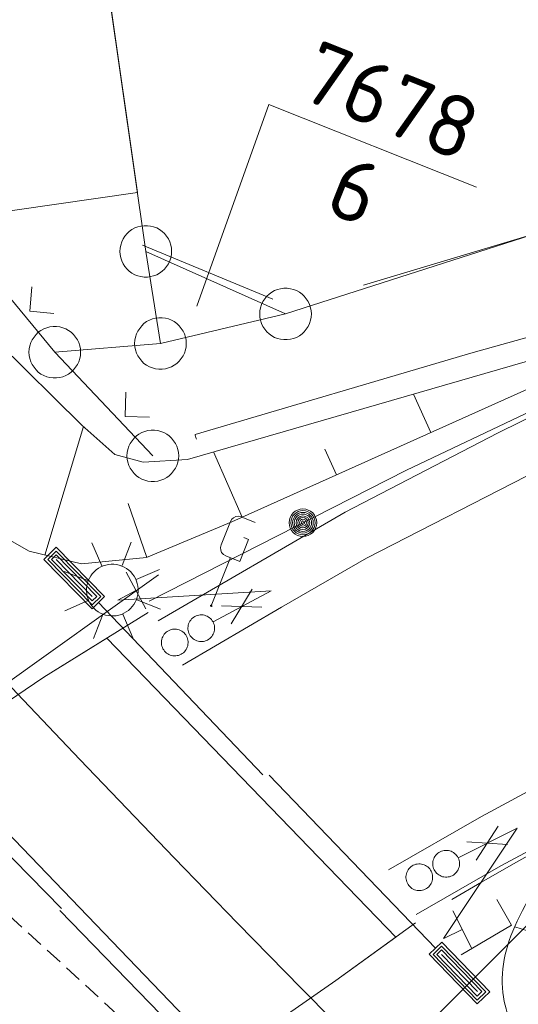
# Model space of a CAD drawing. Header units: metres. Extents: x 3425540 to 3446143, y 5432760 to 5444637.
# Tile 284 of 656: x 3440752 to 3440766, y 5438428 to 5438457. Entities that reach past the tile are written whole.
import ezdxf
from ezdxf.enums import TextEntityAlignment as Align

# ---------------------------------------------------------------- set-up
doc = ezdxf.new("R2010")
doc.units = ezdxf.units.M
doc.linetypes.add('DASHED', pattern=[0.75, 0.5, -0.25])
for name, color, linetype, lineweight in [('B_Bestand', 9, 'Continuous', 18), ('B_Böschung', 9, 'Continuous', 18), ('B_Flurgrenzen', 9, 'Continuous', 18), ('B_Gleisachse', 9, 'Continuous', 25), ('Bestand_Neu_Strecke 3443', 9, 'Continuous', 18)]:
    doc.layers.add(name, color=color, linetype=linetype, lineweight=lineweight)
doc.styles.get("Standard").update_dxf_attribs({"font": 'isocpeur.ttf'})

msp = doc.modelspace()

# ---------------------------------------------------------------- linework, layer by layer
at = {"layer": 'B_Bestand'}
for p, q in [((3440752.882, 5438446.993), (3440749.052, 5438451.612)), ((3440759.205, 5438448.53), (3440755.421, 5438450.094)), ((3440752.219, 5438448.889), (3440752.154, 5438448.185)), ((3440752.154, 5438448.185), (3440752.858, 5438448.119)), ((3440755.725, 5438443.991), (3440752.882, 5438446.993)), ((3440754.939, 5438445.839), (3440754.92, 5438445.132)), ((3440754.92, 5438445.132), (3440755.627, 5438445.113)), ((3440757.703, 5438441.407), (3440757.973, 5438442.086)), ((3440757.973, 5438442.086), (3440758.013, 5438442.154)), ((3440758.013, 5438442.154), (3440758.068, 5438442.196)), ((3440758.068, 5438442.196), (3440758.135, 5438442.234)), ((3440758.135, 5438442.234), (3440758.217, 5438442.239)), ((3440758.217, 5438442.239), (3440758.286, 5438442.221)), ((3440758.286, 5438442.221), (3440758.693, 5438442.059)), ((3440754.246, 5438440.799), (3440753.952, 5438441.473)), ((3440754.834, 5438440.809), (3440755.101, 5438441.491)), ((3440758.498, 5438441.567), (3440758.245, 5438440.931)), ((3440758.363, 5438441.621), (3440758.498, 5438441.567)), ((3440757.685, 5438441.33), (3440757.703, 5438441.407)), ((3440757.697, 5438441.261), (3440757.685, 5438441.33)), ((3440757.719, 5438441.187), (3440757.697, 5438441.261)), ((3440757.775, 5438441.128), (3440757.719, 5438441.187)), ((3440752.921, 5438440.984), (3440753.969, 5438439.917)), ((3440757.418, 5438439.646), (3440757.973, 5438441.04)), ((3440757.84, 5438441.093), (3440757.775, 5438441.128)), ((3440758.245, 5438440.931), (3440757.84, 5438441.093)), ((3440753.839, 5438440.375), (3440753.157, 5438440.643)), ((3440755.52, 5438439.558), (3440754.953, 5438440.615)), ((3440755.246, 5438440.406), (3440755.92, 5438440.7)), ((3440745.389, 5438433.047), (3440755.892, 5438440.541)), ((3440755.236, 5438440.087), (3440754.708, 5438439.803)), ((3440754.708, 5438439.804), (3440759.157, 5438440.081)), ((3440759.156, 5438440.081), (3440757.471, 5438439.177)), ((3440758.608, 5438440.122), (3440757.995, 5438439.123)), ((3440753.853, 5438439.799), (3440753.175, 5438439.494)), ((3440755.257, 5438439.818), (3440755.949, 5438439.546)), ((3440754.145, 5438439.737), (3440758.918, 5438434.746)), ((3440757.428, 5438439.67), (3440757.394, 5438439.656)), ((3440757.394, 5438439.656), (3440757.408, 5438439.621)), ((3440757.397, 5438439.653), (3440757.402, 5438439.659)), ((3440757.399, 5438439.646), (3440757.413, 5438439.663)), ((3440757.402, 5438439.659), (3440757.399, 5438439.646)), ((3440757.403, 5438439.637), (3440757.422, 5438439.665)), ((3440757.413, 5438439.663), (3440757.403, 5438439.637)), ((3440757.407, 5438439.628), (3440757.427, 5438439.667)), ((3440757.422, 5438439.665), (3440757.407, 5438439.628)), ((3440757.408, 5438439.621), (3440757.443, 5438439.636)), ((3440757.427, 5438439.667), (3440757.409, 5438439.623)), ((3440757.409, 5438439.623), (3440757.431, 5438439.658)), ((3440757.431, 5438439.658), (3440757.418, 5438439.626)), ((3440757.418, 5438439.626), (3440757.435, 5438439.649)), ((3440757.443, 5438439.636), (3440757.428, 5438439.67)), ((3440757.435, 5438439.649), (3440757.428, 5438439.631)), ((3440757.428, 5438439.631), (3440757.437, 5438439.641)), ((3440757.437, 5438439.641), (3440757.436, 5438439.634)), ((3440757.436, 5438439.634), (3440757.44, 5438439.637)), ((3440758.887, 5438439.602), (3440757.715, 5438439.644)), ((3440755.588, 5438439.452), (3440752.568, 5438437.574)), ((3440754.277, 5438439.391), (3440754.005, 5438438.698)), ((3440754.853, 5438439.406), (3440755.143, 5438438.721)), ((3440752.568, 5438437.574), (3440754.392, 5438438.708)), ((3440754.392, 5438438.708), (3440762.772, 5438430.042)), ((3440751.147, 5438436.624), (3440752.568, 5438437.574)), ((3440748.205, 5438435.835), (3440753.08, 5438430.869)), ((3440757.633, 5438426.708), (3440749.28, 5438435.382)), ((3440763.922, 5438429.721), (3440759.102, 5438434.734)), ((3440764.159, 5438429.999), (3440766.289, 5438433.2)), ((3440766.288, 5438433.2), (3440764.579, 5438432.343)), ((3440765.741, 5438433.256), (3440765.101, 5438432.274)), ((3440766.006, 5438432.728), (3440764.836, 5438432.802)), ((3440757.877, 5438425.837), (3440753.029, 5438430.819)), ((3440764.965, 5438429.731), (3440764.427, 5438430.804)), ((3440761.03, 5438428.782), (3440763.346, 5438430.457)), ((3440764.696, 5438430.267), (3440764.16, 5438429.999)), ((3440762.772, 5438430.042), (3440761.03, 5438428.782)), ((3440765.138, 5438428.465), (3440764.097, 5438429.539)), ((3440761.03, 5438428.782), (3440759.632, 5438427.809))]:
    msp.add_line(p, q, dxfattribs=at)
for points in [[(3440755.276, 5438451.621), (3440753.6, 5438463.38), (3440745.777, 5438462.266), (3440746.77, 5438455.298), (3440749.886, 5438455.742)], [(3440815.329, 5438460.527), (3440812.549, 5438459.684), (3440809.666, 5438458.83), (3440806.768, 5438457.934), (3440803.878, 5438457.057), (3440800.942, 5438456.157), (3440798.074, 5438455.261), (3440795.187, 5438454.366), (3440792.294, 5438453.476), (3440789.374, 5438452.554), (3440786.537, 5438451.648), (3440783.659, 5438450.672), (3440780.793, 5438449.632), (3440777.966, 5438448.562), (3440775.148, 5438447.407), (3440772.384, 5438446.173), (3440769.655, 5438444.907), (3440766.94, 5438443.591), (3440761.92, 5438441.024), (3440759.458, 5438439.603), (3440756.584, 5438437.923)], [(3440793.137, 5438457.39), (3440789.797, 5438456.606), (3440779.479, 5438453.872), (3440768.502, 5438450.938), (3440761.836, 5438448.94)], [(3440749.886, 5438455.742), (3440750.569, 5438450.95), (3440755.276, 5438451.621)], [(3440756.988, 5438444.477), (3440756.983, 5438444.496), (3440756.954, 5438444.592), (3440756.949, 5438444.611), (3440764.95, 5438446.967), (3440774.74, 5438449.704), (3440780.464, 5438451.313), (3440784.405, 5438452.28), (3440786.84, 5438452.92), (3440786.845, 5438452.901), (3440786.871, 5438452.804), (3440786.876, 5438452.785)], [(3440782.952, 5438451.777), (3440779.489, 5438450.69), (3440774.817, 5438448.892), (3440769.862, 5438446.682), (3440765.721, 5438444.644), (3440761.303, 5438442.361), (3440755.876, 5438439.208)], [(3440755.623, 5438439.782), (3440763.077, 5438443.579), (3440770.335, 5438447.011), (3440777.953, 5438450.245)], [(3440762.564, 5438431.993), (3440765.26, 5438433.539), (3440767.944, 5438434.992), (3440770.646, 5438436.351), (3440773.404, 5438437.668), (3440776.126, 5438438.932), (3440778.908, 5438440.152), (3440781.734, 5438441.27), (3440784.584, 5438442.358), (3440787.384, 5438443.394), (3440790.21, 5438444.463), (3440792.077, 5438445.222), (3440792.086, 5438445.223)], [(3440792.422, 5438443.696), (3440792.431, 5438443.673), (3440790.558, 5438442.952), (3440787.761, 5438441.919), (3440784.83, 5438440.847), (3440782.254, 5438439.84), (3440779.425, 5438438.724), (3440776.535, 5438437.47), (3440773.945, 5438436.268), (3440771.171, 5438434.926), (3440768.706, 5438433.656), (3440765.82, 5438432.11), (3440763.365, 5438430.702)], [(3440752.565, 5438440.987), (3440753.966, 5438439.561), (3440754.325, 5438439.914), (3440752.925, 5438441.34), (3440752.565, 5438440.987)], [(3440752.676, 5438440.986), (3440753.967, 5438439.672), (3440754.214, 5438439.915), (3440752.924, 5438441.229), (3440752.676, 5438440.986)], [(3440752.788, 5438440.985), (3440753.968, 5438439.784), (3440754.103, 5438439.916), (3440752.923, 5438441.118), (3440752.788, 5438440.985)], [(3440754.823, 5438440.797), (3440754.749, 5438440.822), (3440754.672, 5438440.839), (3440754.594, 5438440.848), (3440754.516, 5438440.848), (3440754.438, 5438440.84), (3440754.361, 5438440.825), (3440754.286, 5438440.801), (3440754.214, 5438440.769), (3440754.146, 5438440.731), (3440754.082, 5438440.685), (3440754.023, 5438440.633), (3440753.97, 5438440.575), (3440753.924, 5438440.512), (3440753.884, 5438440.444), (3440753.851, 5438440.373), (3440753.826, 5438440.299), (3440753.809, 5438440.222), (3440753.801, 5438440.144), (3440753.8, 5438440.065), (3440753.808, 5438439.987), (3440753.823, 5438439.91), (3440753.847, 5438439.835), (3440753.879, 5438439.763), (3440753.917, 5438439.695), (3440753.963, 5438439.631), (3440754.015, 5438439.573), (3440754.073, 5438439.519), (3440754.136, 5438439.473), (3440754.204, 5438439.433), (3440754.275, 5438439.401), (3440754.35, 5438439.376), (3440754.426, 5438439.359), (3440754.504, 5438439.35), (3440754.583, 5438439.349), (3440754.661, 5438439.357), (3440754.738, 5438439.373), (3440754.813, 5438439.397), (3440754.885, 5438439.428), (3440754.953, 5438439.467), (3440755.017, 5438439.512), (3440755.076, 5438439.564), (3440755.129, 5438439.622), (3440755.175, 5438439.685), (3440755.215, 5438439.753), (3440755.247, 5438439.825), (3440755.272, 5438439.899), (3440755.289, 5438439.976), (3440755.298, 5438440.054), (3440755.299, 5438440.132), (3440755.291, 5438440.21), (3440755.275, 5438440.287), (3440755.251, 5438440.362), (3440755.22, 5438440.434), (3440755.181, 5438440.502), (3440755.136, 5438440.566), (3440755.084, 5438440.625), (3440755.026, 5438440.678), (3440754.963, 5438440.724), (3440754.895, 5438440.764), (3440754.823, 5438440.797)], [(3440756.946, 5438439.335), (3440756.911, 5438439.314), (3440756.879, 5438439.29), (3440756.849, 5438439.262), (3440756.823, 5438439.231), (3440756.8, 5438439.198), (3440756.78, 5438439.162), (3440756.764, 5438439.125), (3440756.753, 5438439.086), (3440756.745, 5438439.046), (3440756.742, 5438439.006), (3440756.742, 5438438.965), (3440756.747, 5438438.925), (3440756.757, 5438438.886), (3440756.77, 5438438.847), (3440756.788, 5438438.81), (3440756.809, 5438438.776), (3440756.833, 5438438.744), (3440756.861, 5438438.714), (3440756.891, 5438438.687), (3440756.925, 5438438.664), (3440756.961, 5438438.645), (3440756.998, 5438438.629), (3440757.037, 5438438.617), (3440757.077, 5438438.61), (3440757.117, 5438438.606), (3440757.157, 5438438.607), (3440757.198, 5438438.612), (3440757.237, 5438438.622), (3440757.275, 5438438.635), (3440757.312, 5438438.652), (3440757.347, 5438438.673), (3440757.379, 5438438.698), (3440757.408, 5438438.725), (3440757.435, 5438438.756), (3440757.458, 5438438.79), (3440757.478, 5438438.825), (3440757.494, 5438438.862), (3440757.505, 5438438.901), (3440757.513, 5438438.941), (3440757.516, 5438438.982), (3440757.516, 5438439.022), (3440757.51, 5438439.062), (3440757.501, 5438439.102), (3440757.488, 5438439.14), (3440757.47, 5438439.177), (3440757.449, 5438439.212), (3440757.425, 5438439.244), (3440757.397, 5438439.273), (3440757.367, 5438439.3), (3440757.333, 5438439.323), (3440757.297, 5438439.343), (3440757.26, 5438439.358), (3440757.221, 5438439.37), (3440757.181, 5438439.378), (3440757.141, 5438439.381), (3440757.101, 5438439.38), (3440757.06, 5438439.375), (3440757.021, 5438439.366), (3440756.983, 5438439.352), (3440756.946, 5438439.335)], [(3440756.178, 5438438.923), (3440756.143, 5438438.902), (3440756.111, 5438438.878), (3440756.081, 5438438.85), (3440756.054, 5438438.819), (3440756.031, 5438438.786), (3440756.012, 5438438.75), (3440755.996, 5438438.713), (3440755.984, 5438438.674), (3440755.977, 5438438.634), (3440755.973, 5438438.593), (3440755.974, 5438438.553), (3440755.979, 5438438.513), (3440755.989, 5438438.474), (3440756.002, 5438438.435), (3440756.019, 5438438.398), (3440756.04, 5438438.364), (3440756.065, 5438438.331), (3440756.092, 5438438.302), (3440756.123, 5438438.275), (3440756.156, 5438438.252), (3440756.192, 5438438.233), (3440756.23, 5438438.217), (3440756.268, 5438438.205), (3440756.308, 5438438.198), (3440756.348, 5438438.194), (3440756.389, 5438438.195), (3440756.429, 5438438.2), (3440756.469, 5438438.209), (3440756.507, 5438438.223), (3440756.544, 5438438.24), (3440756.578, 5438438.261), (3440756.611, 5438438.286), (3440756.641, 5438438.314), (3440756.667, 5438438.344), (3440756.69, 5438438.377), (3440756.709, 5438438.413), (3440756.725, 5438438.45), (3440756.737, 5438438.489), (3440756.744, 5438438.529), (3440756.748, 5438438.57), (3440756.747, 5438438.61), (3440756.742, 5438438.65), (3440756.733, 5438438.69), (3440756.719, 5438438.728), (3440756.702, 5438438.765), (3440756.681, 5438438.8), (3440756.657, 5438438.832), (3440756.629, 5438438.861), (3440756.598, 5438438.888), (3440756.565, 5438438.911), (3440756.529, 5438438.93), (3440756.492, 5438438.946), (3440756.453, 5438438.958), (3440756.413, 5438438.965), (3440756.373, 5438438.969), (3440756.332, 5438438.968), (3440756.292, 5438438.963), (3440756.252, 5438438.954), (3440756.214, 5438438.94), (3440756.178, 5438438.923)], [(3440764.401, 5438431.131), (3440765.255, 5438431.632), (3440766.114, 5438432.126), (3440766.976, 5438432.613), (3440767.842, 5438433.093), (3440768.713, 5438433.566), (3440769.586, 5438434.032), (3440770.464, 5438434.491), (3440771.345, 5438434.943), (3440771.702, 5438435.123)], [(3440764.058, 5438432.515), (3440764.023, 5438432.495), (3440763.99, 5438432.472), (3440763.96, 5438432.445), (3440763.932, 5438432.415), (3440763.908, 5438432.382), (3440763.888, 5438432.347), (3440763.871, 5438432.31), (3440763.858, 5438432.272), (3440763.85, 5438432.232), (3440763.845, 5438432.192), (3440763.845, 5438432.151), (3440763.849, 5438432.111), (3440763.857, 5438432.071), (3440763.869, 5438432.033), (3440763.885, 5438431.995), (3440763.906, 5438431.96), (3440763.929, 5438431.927), (3440763.956, 5438431.897), (3440763.986, 5438431.87), (3440764.018, 5438431.846), (3440764.054, 5438431.825), (3440764.091, 5438431.808), (3440764.129, 5438431.795), (3440764.169, 5438431.787), (3440764.209, 5438431.782), (3440764.249, 5438431.782), (3440764.29, 5438431.786), (3440764.33, 5438431.794), (3440764.368, 5438431.807), (3440764.405, 5438431.823), (3440764.441, 5438431.843), (3440764.474, 5438431.866), (3440764.504, 5438431.893), (3440764.532, 5438431.923), (3440764.555, 5438431.956), (3440764.576, 5438431.991), (3440764.593, 5438432.028), (3440764.605, 5438432.066), (3440764.614, 5438432.106), (3440764.619, 5438432.146), (3440764.619, 5438432.187), (3440764.615, 5438432.227), (3440764.607, 5438432.267), (3440764.595, 5438432.305), (3440764.578, 5438432.343), (3440764.558, 5438432.378), (3440764.535, 5438432.411), (3440764.508, 5438432.441), (3440764.478, 5438432.469), (3440764.445, 5438432.493), (3440764.41, 5438432.513), (3440764.373, 5438432.53), (3440764.335, 5438432.543), (3440764.295, 5438432.551), (3440764.255, 5438432.556), (3440764.214, 5438432.556), (3440764.174, 5438432.552), (3440764.134, 5438432.544), (3440764.095, 5438432.532), (3440764.058, 5438432.515)], [(3440763.279, 5438432.125), (3440763.244, 5438432.105), (3440763.211, 5438432.081), (3440763.18, 5438432.054), (3440763.153, 5438432.024), (3440763.129, 5438431.991), (3440763.108, 5438431.957), (3440763.092, 5438431.92), (3440763.079, 5438431.881), (3440763.07, 5438431.842), (3440763.066, 5438431.801), (3440763.066, 5438431.761), (3440763.069, 5438431.72), (3440763.078, 5438431.681), (3440763.09, 5438431.642), (3440763.106, 5438431.604), (3440763.126, 5438431.569), (3440763.15, 5438431.537), (3440763.176, 5438431.506), (3440763.207, 5438431.479), (3440763.239, 5438431.455), (3440763.274, 5438431.434), (3440763.311, 5438431.417), (3440763.35, 5438431.405), (3440763.389, 5438431.396), (3440763.43, 5438431.392), (3440763.47, 5438431.391), (3440763.511, 5438431.395), (3440763.55, 5438431.403), (3440763.589, 5438431.416), (3440763.626, 5438431.432), (3440763.661, 5438431.452), (3440763.694, 5438431.476), (3440763.725, 5438431.503), (3440763.752, 5438431.533), (3440763.776, 5438431.565), (3440763.796, 5438431.6), (3440763.813, 5438431.637), (3440763.826, 5438431.675), (3440763.835, 5438431.715), (3440763.839, 5438431.756), (3440763.84, 5438431.796), (3440763.836, 5438431.837), (3440763.828, 5438431.876), (3440763.815, 5438431.915), (3440763.799, 5438431.952), (3440763.779, 5438431.987), (3440763.755, 5438432.02), (3440763.728, 5438432.051), (3440763.698, 5438432.078), (3440763.666, 5438432.102), (3440763.63, 5438432.122), (3440763.593, 5438432.139), (3440763.555, 5438432.152), (3440763.515, 5438432.161), (3440763.475, 5438432.165), (3440763.435, 5438432.166), (3440763.395, 5438432.162), (3440763.354, 5438432.153), (3440763.316, 5438432.141), (3440763.279, 5438432.125)], [(3440764.671, 5438429.53), (3440766.13, 5438430.389), (3440765.701, 5438431.138)], [(3440765.494, 5438428.46), (3440764.103, 5438429.895), (3440763.741, 5438429.545), (3440765.132, 5438428.109), (3440765.494, 5438428.46)], [(3440765.382, 5438428.461), (3440764.101, 5438429.784), (3440763.852, 5438429.543), (3440765.134, 5438428.221), (3440765.382, 5438428.461)], [(3440765.271, 5438428.463), (3440764.099, 5438429.673), (3440763.964, 5438429.541), (3440765.135, 5438428.332), (3440765.271, 5438428.463)]]:
    msp.add_lwpolyline(points, dxfattribs=at)
for radius in [0.4, 0.35, 0.3, 0.25, 0.2, 0.15, 0.1, 0.05]:
    msp.add_circle((3440760.078, 5438442.052), radius, dxfattribs=at)
at = {"layer": 'B_Böschung'}
for p, q in [((3440756.732, 5438443.885), (3440771.678, 5438448.208)), ((3440758.013, 5438442.075), (3440771.678, 5438448.208)), ((3440751.192, 5438447.321), (3440753.667, 5438444.882)), ((3440763.786, 5438444.666), (3440763.286, 5438445.781)), ((3440753.667, 5438444.882), (3440754.627, 5438444.033)), ((3440752.589, 5438441.116), (3440753.718, 5438444.837)), ((3440754.627, 5438444.033), (3440755.44, 5438443.811)), ((3440758.312, 5438442.209), (3440757.483, 5438444.102)), ((3440761.049, 5438443.438), (3440760.713, 5438444.188)), ((3440755.44, 5438443.811), (3440756.732, 5438443.885)), ((3440755.548, 5438441.045), (3440755.011, 5438442.606)), ((3440755.539, 5438441.041), (3440758.013, 5438442.075)), ((3440750.848, 5438441.964), (3440752.141, 5438441.225)), ((3440752.141, 5438441.225), (3440753.655, 5438440.856)), ((3440753.655, 5438440.856), (3440755.539, 5438441.041)), ((3440766.22, 5438430.34), (3440768.641, 5438429.589))]:
    msp.add_line(p, q, dxfattribs=at)
msp.add_open_spline([(3440792.671, 5438444.005), (3440787.68, 5438441.683), (3440782.689, 5438439.36), (3440777.698, 5438437.037), (3440774.395, 5438435.5), (3440771.1, 5438433.961), (3440767.806, 5438432.391), (3440767.027, 5438432.02), (3440766.607, 5438431.172), (3440766.223, 5438430.347), (3440765.897, 5438429.648), (3440765.774, 5438428.874), (3440765.916, 5438428.178), (3440765.974, 5438427.895), (3440766.067, 5438427.576), (3440766.271, 5438427.359), (3440766.996, 5438426.591), (3440767.72, 5438425.823), (3440768.445, 5438425.054)], degree=3, knots=[0, 0, 0, 0, 0.455199, 0.455199, 0.455199, 0.756426, 0.756426, 0.756426, 0.827684, 0.827684, 0.827684, 0.888064, 0.888064, 0.888064, 0.912668, 0.912668, 0.912668, 1, 1, 1, 1], dxfattribs=at)
at = {"layer": 'B_Flurgrenzen'}
for p, q in [((3440748.162, 5438501.534), (3440755.519, 5438449.916)), ((3440759.088, 5438454.173), (3440757, 5438448.325)), ((3440759.088, 5438454.173), (3440765.109, 5438451.778)), ((3440759.574, 5438448.101), (3440768.538, 5438450.984)), ((3440755.519, 5438449.916), (3440755.946, 5438447.247)), ((3440755.519, 5438449.916), (3440759.574, 5438448.101)), ((3440755.946, 5438447.247), (3440759.574, 5438448.101)), ((3440752.882, 5438446.993), (3440755.946, 5438447.247)), ((3440755.5, 5438419.314), (3440768.701, 5438432.519))]:
    msp.add_line(p, q, dxfattribs=at)
for points in [[(3440756.269, 5438449.916), (3440756.263, 5438450.01), (3440756.245, 5438450.099), (3440756.216, 5438450.194), (3440756.175, 5438450.276), (3440756.121, 5438450.353), (3440756.062, 5438450.43), (3440755.997, 5438450.495), (3440755.921, 5438450.548), (3440755.838, 5438450.595), (3440755.749, 5438450.625), (3440755.661, 5438450.648), (3440755.566, 5438450.66), (3440755.472, 5438450.66), (3440755.377, 5438450.648), (3440755.289, 5438450.625), (3440755.2, 5438450.595), (3440755.117, 5438450.548), (3440755.041, 5438450.495), (3440754.976, 5438450.43), (3440754.917, 5438450.353), (3440754.863, 5438450.276), (3440754.822, 5438450.194), (3440754.793, 5438450.099), (3440754.775, 5438450.01), (3440754.769, 5438449.916), (3440754.775, 5438449.822), (3440754.793, 5438449.733), (3440754.822, 5438449.638), (3440754.863, 5438449.556), (3440754.917, 5438449.479), (3440754.976, 5438449.402), (3440755.041, 5438449.337), (3440755.117, 5438449.284), (3440755.2, 5438449.237), (3440755.289, 5438449.207), (3440755.377, 5438449.184), (3440755.472, 5438449.172), (3440755.566, 5438449.172), (3440755.661, 5438449.184), (3440755.749, 5438449.207), (3440755.838, 5438449.237), (3440755.921, 5438449.284), (3440755.997, 5438449.337), (3440756.062, 5438449.402), (3440756.121, 5438449.479), (3440756.175, 5438449.556), (3440756.216, 5438449.638), (3440756.245, 5438449.733), (3440756.263, 5438449.822), (3440756.269, 5438449.916)], [(3440760.324, 5438448.101), (3440760.318, 5438448.195), (3440760.3, 5438448.284), (3440760.271, 5438448.379), (3440760.23, 5438448.461), (3440760.176, 5438448.538), (3440760.117, 5438448.615), (3440760.052, 5438448.68), (3440759.976, 5438448.733), (3440759.893, 5438448.78), (3440759.804, 5438448.81), (3440759.716, 5438448.833), (3440759.621, 5438448.845), (3440759.527, 5438448.845), (3440759.432, 5438448.833), (3440759.344, 5438448.81), (3440759.255, 5438448.78), (3440759.172, 5438448.733), (3440759.096, 5438448.68), (3440759.031, 5438448.615), (3440758.972, 5438448.538), (3440758.918, 5438448.461), (3440758.877, 5438448.379), (3440758.848, 5438448.284), (3440758.83, 5438448.195), (3440758.824, 5438448.101), (3440758.83, 5438448.007), (3440758.848, 5438447.918), (3440758.877, 5438447.823), (3440758.918, 5438447.741), (3440758.972, 5438447.664), (3440759.031, 5438447.587), (3440759.096, 5438447.522), (3440759.172, 5438447.469), (3440759.255, 5438447.422), (3440759.344, 5438447.392), (3440759.432, 5438447.369), (3440759.527, 5438447.357), (3440759.621, 5438447.357), (3440759.716, 5438447.369), (3440759.804, 5438447.392), (3440759.893, 5438447.422), (3440759.976, 5438447.469), (3440760.052, 5438447.522), (3440760.117, 5438447.587), (3440760.176, 5438447.664), (3440760.23, 5438447.741), (3440760.271, 5438447.823), (3440760.3, 5438447.918), (3440760.318, 5438448.007), (3440760.324, 5438448.101)], [(3440753.632, 5438446.993), (3440753.626, 5438447.087), (3440753.608, 5438447.176), (3440753.579, 5438447.271), (3440753.538, 5438447.353), (3440753.484, 5438447.43), (3440753.425, 5438447.507), (3440753.36, 5438447.572), (3440753.284, 5438447.625), (3440753.201, 5438447.672), (3440753.112, 5438447.702), (3440753.024, 5438447.725), (3440752.929, 5438447.737), (3440752.835, 5438447.737), (3440752.74, 5438447.725), (3440752.652, 5438447.702), (3440752.563, 5438447.672), (3440752.48, 5438447.625), (3440752.404, 5438447.572), (3440752.339, 5438447.507), (3440752.28, 5438447.43), (3440752.226, 5438447.353), (3440752.185, 5438447.271), (3440752.156, 5438447.176), (3440752.138, 5438447.087), (3440752.132, 5438446.993), (3440752.138, 5438446.899), (3440752.156, 5438446.81), (3440752.185, 5438446.715), (3440752.226, 5438446.633), (3440752.28, 5438446.556), (3440752.339, 5438446.479), (3440752.404, 5438446.414), (3440752.48, 5438446.361), (3440752.563, 5438446.314), (3440752.652, 5438446.284), (3440752.74, 5438446.261), (3440752.835, 5438446.249), (3440752.929, 5438446.249), (3440753.024, 5438446.261), (3440753.112, 5438446.284), (3440753.201, 5438446.314), (3440753.284, 5438446.361), (3440753.36, 5438446.414), (3440753.425, 5438446.479), (3440753.484, 5438446.556), (3440753.538, 5438446.633), (3440753.579, 5438446.715), (3440753.608, 5438446.81), (3440753.626, 5438446.899), (3440753.632, 5438446.993)], [(3440756.696, 5438447.247), (3440756.69, 5438447.341), (3440756.672, 5438447.43), (3440756.643, 5438447.525), (3440756.602, 5438447.607), (3440756.548, 5438447.684), (3440756.489, 5438447.761), (3440756.424, 5438447.826), (3440756.348, 5438447.879), (3440756.265, 5438447.926), (3440756.176, 5438447.956), (3440756.088, 5438447.979), (3440755.993, 5438447.991), (3440755.899, 5438447.991), (3440755.804, 5438447.979), (3440755.716, 5438447.956), (3440755.627, 5438447.926), (3440755.544, 5438447.879), (3440755.468, 5438447.826), (3440755.403, 5438447.761), (3440755.344, 5438447.684), (3440755.29, 5438447.607), (3440755.249, 5438447.525), (3440755.22, 5438447.43), (3440755.202, 5438447.341), (3440755.196, 5438447.247), (3440755.202, 5438447.153), (3440755.22, 5438447.064), (3440755.249, 5438446.969), (3440755.29, 5438446.887), (3440755.344, 5438446.81), (3440755.403, 5438446.733), (3440755.468, 5438446.668), (3440755.544, 5438446.615), (3440755.627, 5438446.568), (3440755.716, 5438446.538), (3440755.804, 5438446.515), (3440755.899, 5438446.503), (3440755.993, 5438446.503), (3440756.088, 5438446.515), (3440756.176, 5438446.538), (3440756.265, 5438446.568), (3440756.348, 5438446.615), (3440756.424, 5438446.668), (3440756.489, 5438446.733), (3440756.548, 5438446.81), (3440756.602, 5438446.887), (3440756.643, 5438446.969), (3440756.672, 5438447.064), (3440756.69, 5438447.153), (3440756.696, 5438447.247)], [(3440756.475, 5438443.991), (3440756.469, 5438444.085), (3440756.451, 5438444.174), (3440756.422, 5438444.269), (3440756.381, 5438444.351), (3440756.327, 5438444.428), (3440756.268, 5438444.505), (3440756.203, 5438444.57), (3440756.127, 5438444.623), (3440756.044, 5438444.67), (3440755.955, 5438444.7), (3440755.867, 5438444.723), (3440755.772, 5438444.735), (3440755.678, 5438444.735), (3440755.583, 5438444.723), (3440755.495, 5438444.7), (3440755.406, 5438444.67), (3440755.323, 5438444.623), (3440755.247, 5438444.57), (3440755.182, 5438444.505), (3440755.123, 5438444.428), (3440755.069, 5438444.351), (3440755.028, 5438444.269), (3440754.999, 5438444.174), (3440754.981, 5438444.085), (3440754.975, 5438443.991), (3440754.981, 5438443.897), (3440754.999, 5438443.808), (3440755.028, 5438443.713), (3440755.069, 5438443.631), (3440755.123, 5438443.554), (3440755.182, 5438443.477), (3440755.247, 5438443.412), (3440755.323, 5438443.359), (3440755.406, 5438443.312), (3440755.495, 5438443.282), (3440755.583, 5438443.259), (3440755.678, 5438443.247), (3440755.772, 5438443.247), (3440755.867, 5438443.259), (3440755.955, 5438443.282), (3440756.044, 5438443.312), (3440756.127, 5438443.359), (3440756.203, 5438443.412), (3440756.268, 5438443.477), (3440756.327, 5438443.554), (3440756.381, 5438443.631), (3440756.422, 5438443.713), (3440756.451, 5438443.808), (3440756.469, 5438443.897), (3440756.475, 5438443.991)]]:
    msp.add_lwpolyline(points, dxfattribs=at)
at = {"layer": 'B_Gleisachse'}
msp.add_arc((3441179.11, 5438841.029), 588.01, 210.367653, 243.341249, dxfattribs=at)
at = {"layer": 'Bestand_Neu_Strecke 3443', "linetype": 'DASHED', "flags": 128}
msp.add_lwpolyline([(3440743.808, 5438437.757), (3440759.207, 5438423.68)], dxfattribs=at)

# ---------------------------------------------------------------- texts
at = {"layer": 'B_Flurgrenzen'}
msp.add_text('7678', height=1.8, rotation=338.3099, dxfattribs=at).set_placement((3440762.284, 5438453.44), align=Align.CENTER)
msp.add_text('6', height=1.8, rotation=338.3099, dxfattribs=at).set_placement((3440761.913, 5438452.511), align=Align.TOP_CENTER)

doc.saveas('drawing.dxf')
